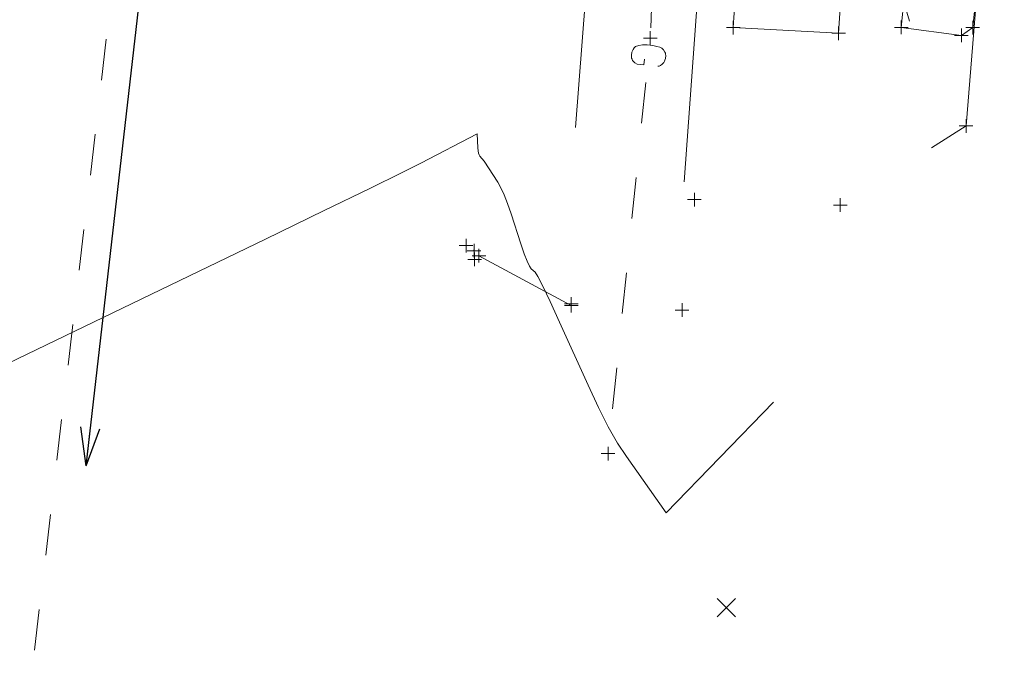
# Model space of a CAD drawing. Extents: x 1620613 to 1693141, y 557269 to 607790.
# Tile 954 of 1056: x 1620939 to 1620975, y 607245 to 607269. Entities that reach past the tile are written whole.
import ezdxf

# ---------------------------------------------------------------- set-up
doc = ezdxf.new("R2010")
doc.units = 0
doc.header["$LTSCALE"] = 10
doc.header["$MEASUREMENT"] = 0
for name, pattern in [('DGN Style 1', [4.415544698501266, 0.007346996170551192, -4.408197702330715]), ('DGN Style 3', [10.28579463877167, 7.346996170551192, -2.938798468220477]), ('DGN Style 4', [11.762540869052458, 5.877596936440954, -2.938798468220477, 0.007346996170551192, -2.938798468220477]), ('DGN Style 5', [5.142897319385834, 2.204098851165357, -2.938798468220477])]:
    doc.linetypes.add(name, pattern=pattern)
for name, color, linetype, lineweight in [('DR_X_Text', 7, 'Continuous', 0), ('DT_X_Contour_Minor', 136, 'DGN Style 3', 0), ('PV_X_COP', 4, 'DGN Style 4', 0), ('PV_X_Curb', 120, 'DGN Style 1', 0), ('PV_X_Driveway', 7, 'DGN Style 5', 0), ('PV_X_Parking_Lot', 7, 'DGN Style 5', 0), ('PV_X_Walk', 120, 'DGN Style 5', 0), ('RD_X_Concrete_Pad', 9, 'DGN Style 5', 0), ('SV_X_Random_Point (Construction)', 7, 'Continuous', 0), ('UT_X_Gas', 2, 'Continuous', 0), ('UT_X_Sanitary_Line', 3, 'Continuous', 0)]:
    doc.layers.add(name, color=color, linetype=linetype, lineweight=lineweight)
doc.layers.add('PM_X_Surveyed_Line', color=1, linetype='Continuous', lineweight=30, plot=False)
doc.layers.add('SV_X_Shot_Marker (Construction)', color=2, linetype='Continuous', lineweight=0, transparency=0.5)
doc.styles.get("Standard").update_dxf_attribs({"font": 'arial.ttf'})
doc.styles.add('Style-Arial', font='arial.ttf')
doc.dimstyles.get("Standard").update_dxf_attribs({"dimtxt": 0.18, "dimasz": 0.18, "dimexe": 0.18, "dimexo": 0.0625, "dimgap": 0.09, "dimtad": 0, "dimtih": 1, "dimtoh": 1, "dimdec": 4, "dimzin": 0, "dimdsep": 46, "dimtxsty": 'Standard', "dimcen": 0.09, "dimadec": 0, "dimazin": 0, "dimtfac": 1, "dimtdec": 4, "dimtofl": 0, "dimtmove": 0, "dimatfit": 3, "dimfxl": 1, "dimtolj": 1, "dimtzin": 0, "dimarcsym": 0})

# ---------------------------------------------------------------- blocks, each defined once
blk = doc.blocks.new('SVPT_397')
at = {"layer": 'SV_X_Shot_Marker (Construction)', "transparency": 33554495}
for p, q in [((-0.02499999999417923, 0), (0.02499999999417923, 0)), ((0, 0.02500000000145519), (0, -0.02500000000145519))]:
    blk.add_line(p, q, dxfattribs=at)
blk.add_point((0, 0), dxfattribs=at)
blk = doc.blocks.new('SVPT_398')
at = {"layer": 'SV_X_Shot_Marker (Construction)', "transparency": 33554495}
for p, q in [((-0.02499999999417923, 0), (0.02499999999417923, 0)), ((0, 0.02500000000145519), (0, -0.02499999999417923))]:
    blk.add_line(p, q, dxfattribs=at)
blk.add_point((0, 0), dxfattribs=at)
blk = doc.blocks.new('SVPT_426')
at = {"layer": 'SV_X_Shot_Marker (Construction)', "transparency": 33554495}
for p, q in [((-0.02499999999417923, 7.275957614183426e-12), (0.02499999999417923, 7.275957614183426e-12)), ((0, 0.02500000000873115), (0, -0.02499999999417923))]:
    blk.add_line(p, q, dxfattribs=at)
blk.add_point((0, 7.275957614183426e-12), dxfattribs=at)
blk = doc.blocks.new('SVPT_427')
at = {"layer": 'SV_X_Shot_Marker (Construction)', "transparency": 33554495}
for p, q in [((-0.02499999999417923, 7.275957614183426e-12), (0.02499999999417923, 7.275957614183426e-12)), ((0, 0.02500000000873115), (0, -0.02499999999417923))]:
    blk.add_line(p, q, dxfattribs=at)
blk.add_point((0, 7.275957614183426e-12), dxfattribs=at)
blk = doc.blocks.new('SVPT_428')
at = {"layer": 'SV_X_Shot_Marker (Construction)', "transparency": 33554495}
for p, q in [((-0.02499999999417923, 0), (0.02500000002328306, 0)), ((0, 0.02500000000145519), (0, -0.02500000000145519))]:
    blk.add_line(p, q, dxfattribs=at)
blk.add_point((0, 0), dxfattribs=at)
blk = doc.blocks.new('SVPT_591')
at = {"layer": 'SV_X_Shot_Marker (Construction)', "transparency": 33554495}
for p, q in [((-0.02499999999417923, 0), (0.02500000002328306, 0)), ((0, 0.02500000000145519), (0, -0.02500000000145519))]:
    blk.add_line(p, q, dxfattribs=at)
blk.add_point((0, 0), dxfattribs=at)
blk = doc.blocks.new('SVPT_592')
at = {"layer": 'SV_X_Shot_Marker (Construction)', "transparency": 33554495}
for p, q in [((0, 0.02499999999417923), (0, -0.02500000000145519)), ((-0.02499999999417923, -7.275957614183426e-12), (0.02499999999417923, -7.275957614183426e-12))]:
    blk.add_line(p, q, dxfattribs=at)
blk.add_point((0, -7.275957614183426e-12), dxfattribs=at)
blk = doc.blocks.new('SVPT_593')
at = {"layer": 'SV_X_Shot_Marker (Construction)', "transparency": 33554495}
for p, q in [((-0.02499999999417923, 0), (0.02500000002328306, 0)), ((0, 0.02500000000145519), (0, -0.02500000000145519))]:
    blk.add_line(p, q, dxfattribs=at)
blk.add_point((0, 0), dxfattribs=at)
blk = doc.blocks.new('SVPT_594')
at = {"layer": 'SV_X_Shot_Marker (Construction)', "transparency": 33554495}
for p, q in [((-0.02499999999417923, 7.275957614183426e-12), (0.02499999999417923, 7.275957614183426e-12)), ((0, 0.02500000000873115), (0, -0.02499999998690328))]:
    blk.add_line(p, q, dxfattribs=at)
blk.add_point((0, 7.275957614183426e-12), dxfattribs=at)
blk = doc.blocks.new('SVPT_595')
at = {"layer": 'SV_X_Shot_Marker (Construction)', "transparency": 33554495}
for p, q in [((-0.02500000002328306, 0), (0.02499999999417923, 0)), ((0, 0.02500000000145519), (0, -0.02500000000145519))]:
    blk.add_line(p, q, dxfattribs=at)
blk.add_point((0, 0), dxfattribs=at)
blk = doc.blocks.new('SVPT_599')
at = {"layer": 'SV_X_Shot_Marker (Construction)', "transparency": 33554495}
for p, q in [((-0.02500000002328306, 0), (0.02499999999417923, 0)), ((0, 0.02500000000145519), (0, -0.02500000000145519))]:
    blk.add_line(p, q, dxfattribs=at)
blk.add_point((0, 0), dxfattribs=at)
blk = doc.blocks.new('SVPT_600')
at = {"layer": 'SV_X_Shot_Marker (Construction)', "transparency": 33554495}
for p, q in [((-0.02500000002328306, 7.275957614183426e-12), (0.02499999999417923, 7.275957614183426e-12)), ((0, 0.02500000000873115), (0, -0.02499999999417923))]:
    blk.add_line(p, q, dxfattribs=at)
blk.add_point((0, 7.275957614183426e-12), dxfattribs=at)
blk = doc.blocks.new('SVPT_601')
at = {"layer": 'SV_X_Shot_Marker (Construction)', "transparency": 33554495}
for p, q in [((0, 0.02499999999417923), (0, -0.02500000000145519)), ((-0.02499999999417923, -7.275957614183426e-12), (0.02499999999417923, -7.275957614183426e-12))]:
    blk.add_line(p, q, dxfattribs=at)
blk.add_point((0, -7.275957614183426e-12), dxfattribs=at)
blk = doc.blocks.new('X_84')
at = {"layer": 'SV_X_Random_Point (Construction)', "color": 7, "linetype": 'Continuous', "lineweight": 0, "transparency": 33554559}
for p, q in [((-0.03333333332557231, -0.03337499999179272), (0.03333333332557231, 0.03337500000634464)), ((-0.03333333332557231, 0.03337500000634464), (0.03333333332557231, -0.03337499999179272))]:
    blk.add_line(p, q, dxfattribs=at)
blk = doc.blocks.new('SVPT_631')
at = {"layer": 'SV_X_Shot_Marker (Construction)', "transparency": 33554495}
for p, q in [((-0.02500000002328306, 0), (0.02499999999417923, 0)), ((0, 0.02500000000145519), (0, -0.02500000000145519))]:
    blk.add_line(p, q, dxfattribs=at)
blk.add_point((0, 0), dxfattribs=at)
blk = doc.blocks.new('SVPT_632')
at = {"layer": 'SV_X_Shot_Marker (Construction)', "transparency": 33554495}
for p, q in [((-0.02499999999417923, 7.275957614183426e-12), (0.02499999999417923, 7.275957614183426e-12)), ((0, 0.02500000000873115), (0, -0.02499999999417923))]:
    blk.add_line(p, q, dxfattribs=at)
blk.add_point((0, 7.275957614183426e-12), dxfattribs=at)
blk = doc.blocks.new('*U1004')
at = {"layer": 'DT_X_Contour_Minor', "transparency": 33554559, "elevation": 4.200041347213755, "flags": 128}
blk.add_lwpolyline([(-96.22336860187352, -43.20187821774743), (-98.83551711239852, -44.36656229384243), (-100.7863270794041, -45.23588982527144), (-102.0757985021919, -45.80986081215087), (-102.7039313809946, -46.08847525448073), (-103.49716766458, -46.43763837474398), (-103.8822059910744, -46.6078454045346), (-104.4423937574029, -46.85659415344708), (-105.1777309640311, -47.18388462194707), (-106.0882176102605, -47.58971680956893), (-108.7497145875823, -48.7766582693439), (-109.7204571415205, -49.21103137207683), (-110.636562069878, -49.62394458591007), (-111.4980293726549, -50.01539791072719), (-112.3048590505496, -50.38539134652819), (-114.3835546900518, -51.34342732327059), (-115.0850853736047, -51.66601822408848), (-115.6306556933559, -51.91526394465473), (-116.0202656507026, -52.09116448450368), (-116.2539152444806, -52.19371984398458), (-116.6690336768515, -52.36940722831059), (-116.8056020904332, -52.42761993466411), (-116.9039685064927, -52.47049251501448), (-116.964132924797, -52.49802496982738), (-116.9860953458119, -52.51021729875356), (-116.9937258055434, -52.52227667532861), (-117.0315182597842, -52.54158077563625), (-117.139172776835, -52.59044854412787), (-117.31668935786, -52.66887998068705), (-117.564068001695, -52.77687508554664), (-118.5653958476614, -53.21236312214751), (-118.8595541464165, -53.34036441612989), (-118.9052104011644, -53.36028284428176), (-118.9605039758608, -53.38466316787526), (-118.8706173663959, -53.70012542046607), (-118.8479914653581, -53.77693716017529), (-118.8186365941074, -53.87217427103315), (-118.782552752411, -53.98583675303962), (-118.7397399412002, -54.11792460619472), (-118.5242458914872, -54.77732712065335), (-118.4891084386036, -54.7871437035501), (-118.4614396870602, -54.77870320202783), (-118.3934923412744, -54.74917458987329), (-118.2852664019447, -54.69855786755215), (-118.1367618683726, -54.62685303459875), (-117.6870449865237, -54.4075226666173), (-117.5326040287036, -54.33498436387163), (-117.4065688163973, -54.28186723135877), (-117.3089393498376, -54.24817126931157), (-117.2397156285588, -54.23389647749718), (-116.9829516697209, -54.21259684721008), (-117.0539352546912, -54.31675119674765), (-117.0786420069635, -54.34466810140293), (-117.1223407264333, -54.38378123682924), (-117.1850314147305, -54.43409060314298), (-117.2667140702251, -54.49559620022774), (-117.5098571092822, -54.67453943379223), (-117.5959745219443, -54.76049999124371), (-117.6719694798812, -54.88417423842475), (-117.7378419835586, -55.04556217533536), (-117.7935920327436, -55.24466380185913), (-118.030139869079, -56.26180333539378), (-118.0757583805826, -56.74708495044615), (-118.080108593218, -56.85710330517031), (-118.073608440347, -56.979180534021), (-118.0562579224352, -57.11331663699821), (-118.0280570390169, -57.25951161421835), (-117.9383875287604, -57.66544338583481), (-117.9134189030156, -57.80526040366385), (-117.9057651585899, -57.92026262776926), (-117.9154262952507, -58.0104500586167), (-117.9424023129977, -58.07582269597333), (-118.0374248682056, -58.2170633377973), (-118.1090996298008, -58.44151573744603), (-118.2528569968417, -59.0089424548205), (-118.4686969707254, -59.91934349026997), (-118.7566195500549, -61.17271884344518), (-119.620523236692, -64.97235220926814), (-119.9738335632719, -66.31970838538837), (-120.3858367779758, -67.51205189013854), (-120.8565328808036, -68.54938272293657), (-121.3859218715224, -69.43170088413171), (-122.8758830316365, -71.5778657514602), (-123.3191968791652, -72.37585543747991), (-123.5316675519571, -73.16020084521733), (-123.5132950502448, -73.93090197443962), (-123.2640793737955, -74.68795882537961), (-122.2917133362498, -76.68858472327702), (-122.128626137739, -77.44562431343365), (-122.3686390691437, -78.21627366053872), (-123.011752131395, -79.00053276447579), (-124.0579653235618, -79.79840162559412), (-127.3853340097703, -81.94419826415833), (-128.4725309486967, -82.65198024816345), (-129.238595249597, -83.1659787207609), (-129.6835269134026, -83.48619368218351), (-129.8073259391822, -83.61262513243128), (-129.6357452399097, -83.75047704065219), (-130.0487282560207, -84.5717818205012), (-130.1623603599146, -84.85174825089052), (-130.3262639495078, -85.33965977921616), (-130.5404390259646, -86.03551640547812), (-130.8048855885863, -86.93931812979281), (-131.5771050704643, -89.62671619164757), (-131.8457746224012, -90.56085630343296), (-132.072618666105, -91.34772809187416), (-132.2576372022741, -91.98733155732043), (-132.4008302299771, -92.47966669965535), (-132.7269109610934, -93.59620264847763), (-132.8577210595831, -93.94406209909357), (-133.0055908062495, -94.15023848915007), (-133.1705202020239, -94.21473181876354), (-133.3525092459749, -94.13754208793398), (-133.8605595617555, -93.74279205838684), (-134.0302048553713, -93.61089110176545), (-134.1581029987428, -93.51125075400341), (-134.2442539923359, -93.44387101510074), (-134.2886578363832, -93.40875188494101), (-134.3514052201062, -93.3581150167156), (-134.5331676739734, -93.26240510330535), (-135.0313944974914, -93.01325301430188), (-135.8460856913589, -92.61065874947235), (-136.9772412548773, -92.054622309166), (-140.4156085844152, -90.3672689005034), (-141.3755000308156, -90.08951491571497), (-141.6763988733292, -90.52176801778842), (-141.3183051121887, -91.66402820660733), (-140.3012187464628, -93.51629548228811), (-136.710331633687, -99.402350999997), (-135.6594249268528, -101.1791404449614), (-135.1998701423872, -102.0949671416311), (-135.3316672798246, -102.149831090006), (-136.054816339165, -101.3437322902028), (-138.7716830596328, -98.04618515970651), (-139.806429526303, -97.1407427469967), (-140.8730188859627, -96.89757585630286), (-141.9714511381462, -97.31668448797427), (-143.1017262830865, -98.3980686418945), (-146.1582505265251, -102.1647937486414), (-146.8669333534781, -103.6613737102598), (-146.7005886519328, -105.3260697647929), (-145.659216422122, -107.1588819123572), (-143.7428166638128, -109.1598101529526), (-137.4657139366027, -114.7197735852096), (-135.3540594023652, -116.7732230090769), (-133.7269228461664, -118.7635987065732), (-132.5843042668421, -120.6909006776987), (-131.9262036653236, -122.5551289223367), (-130.817292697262, -127.4423059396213), (-130.4726980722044, -129.2750343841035), (-130.2705974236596, -131.1078369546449), (-130.2109907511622, -132.9407136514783), (-130.2938780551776, -134.7736644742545), (-130.7049028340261, -139.6616321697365), (-130.8366874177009, -141.2643809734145), (-130.9237725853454, -142.4066516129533), (-130.9661583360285, -143.0884440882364), (-130.9638446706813, -143.309758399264), (-130.8980756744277, -143.2859590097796), (-130.8652280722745, -143.2856781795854), (-130.8160120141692, -143.3026852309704), (-130.7504274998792, -143.3369801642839), (-130.6684745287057, -143.3885629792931), (-130.4281086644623, -143.5491676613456), (-130.3455969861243, -143.5800284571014), (-130.2783363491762, -143.5521573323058), (-130.2263267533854, -143.4655542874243), (-130.1895681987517, -143.3202193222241), (-130.1118801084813, -142.8543501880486), (-130.0862862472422, -142.701119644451), (-130.0677707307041, -142.59082986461), (-130.0563335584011, -142.5234808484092), (-130.0519747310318, -142.4990725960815), (-130.0497889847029, -142.4912382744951), (-129.9800895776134, -142.253252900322), (-129.7726306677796, -141.5451725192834), (-129.4274122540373, -140.3669971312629), (-128.9444343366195, -138.7187267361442), (-127.4728138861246, -133.6965456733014), (-126.9190708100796, -131.7867399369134), (-126.361556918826, -129.8239585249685), (-125.8002722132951, -127.8082014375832), (-125.2352166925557, -125.7394686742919), (-123.7233742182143, -120.1522137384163), (-123.2308181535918, -118.2985960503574), (-122.8870318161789, -116.9281841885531), (-122.6920152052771, -116.0409781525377), (-122.6457683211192, -115.6369779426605), (-122.7208029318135, -115.2039184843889), (-122.7445763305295, -115.029297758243), (-122.7596205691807, -114.830230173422), (-122.7659356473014, -114.606715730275), (-122.7635215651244, -114.3587544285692), (-122.7454451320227, -113.6649284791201), (-122.7466323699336, -113.4334266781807), (-122.7637514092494, -113.2592907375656), (-122.7968022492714, -113.1425206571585), (-122.8457848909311, -113.0831164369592), (-123.1115447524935, -112.9397504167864), (-122.7555425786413, -112.401306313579), (-122.6652076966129, -112.2529821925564), (-122.5467754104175, -112.0387715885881), (-122.4002457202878, -111.7586745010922), (-122.2256186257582, -111.4126909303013), (-121.3451315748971, -109.6443658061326), (-121.2918677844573, -109.0249474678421), (-121.2752913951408, -108.9095358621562), (-121.2483895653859, -108.8287660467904), (-121.2111622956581, -108.7826380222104), (-121.1636095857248, -108.7711517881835), (-121.0230351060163, -108.7867108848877), (-120.9438386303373, -108.7428516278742), (-120.8116800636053, -108.5996045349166), (-120.626559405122, -108.3569696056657), (-120.3884766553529, -108.0149468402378), (-119.1538456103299, -106.186935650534), (-117.4204263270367, -103.3772924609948), (-117.0851272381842, -102.8378041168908), (-116.8221239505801, -102.4234718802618), (-116.6314164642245, -102.134295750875), (-116.5130047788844, -101.9702757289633), (-116.2936346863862, -101.6997638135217), (-116.2140272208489, -101.6109450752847), (-116.1397323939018, -101.5473727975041), (-116.0707502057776, -101.5090469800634), (-116.0070806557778, -101.4959676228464), (-115.7223522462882, -101.493839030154), (-114.4774847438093, -100.1971455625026), (-114.1754047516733, -99.9136149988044), (-113.8026794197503, -99.6187490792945), (-113.3593087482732, -99.31254780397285), (-112.8452927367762, -98.99501117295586), (-111.3803895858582, -98.13313301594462), (-110.8733388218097, -97.85902343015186), (-110.4508638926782, -97.68310329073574), (-110.1129647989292, -97.60537259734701), (-109.8596415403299, -97.62583135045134), (-109.2968806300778, -97.81130728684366), (-109.1072797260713, -97.8670453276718), (-108.9605476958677, -97.89515249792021), (-108.8566845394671, -97.89562879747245), (-108.7956902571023, -97.86847422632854), (-108.6110776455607, -97.67728086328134), (-102.224701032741, -102.1445768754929), (-100.8673543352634, -103.0849691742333), (-99.5323327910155, -103.9915906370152), (-98.21963640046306, -104.8644412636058), (-96.9292651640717, -105.7035210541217), (-90.95962475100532, -109.5404281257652), (-79.7587043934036, -104.1315568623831), (-77.60322949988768, -103.0886371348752), (-75.93719925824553, -102.2779656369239), (-74.76061366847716, -101.6995423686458), (-74.07347273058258, -101.3533673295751), (-72.00885254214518, -100.2797963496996), (-71.987460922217, -100.7981630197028), (-71.97926185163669, -100.9002154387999), (-71.96383247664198, -100.9842155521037), (-71.94117279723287, -101.0501633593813), (-71.91128281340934, -101.098058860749), (-71.75492551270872, -101.2794491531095), (-71.25896938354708, -102.0535164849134), (-71.1491580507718, -102.2499705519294), (-71.03227667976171, -102.5075896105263), (-70.90832526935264, -102.8263736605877), (-70.7773038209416, -103.2063227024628), (-70.4184865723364, -104.301073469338), (-70.29387625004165, -104.6662651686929), (-70.18915822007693, -104.9407771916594), (-70.1043324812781, -105.1246095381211), (-70.03939903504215, -105.2177622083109), (-69.89276623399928, -105.3452630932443), (-69.7958437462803, -105.4951259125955), (-69.61505088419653, -105.8490887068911), (-69.35038764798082, -106.4071514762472), (-69.00185403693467, -107.1693142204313), (-67.9606039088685, -109.4738815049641), (-67.58006491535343, -110.2851750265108), (-67.21938553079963, -110.9906301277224), (-66.87856575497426, -111.5902468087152), (-66.55760558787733, -112.0840250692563), (-65.10613056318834, -114.1413673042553), (-52.29855737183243, -100.9220238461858), (-49.94687003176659, -98.45413495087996), (-48.3807679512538, -96.71590117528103), (-47.60025113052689, -95.70732251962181), (-47.60531956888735, -95.42839898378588), (-48.66628241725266, -95.65747638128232), (-49.16478677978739, -95.7651107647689), (-49.86457773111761, -95.9162058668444), (-50.7656552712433, -96.1107616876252), (-51.86801939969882, -96.34877822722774), (-55.07603919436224, -97.04143662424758), (-55.98578842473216, -96.87017405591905), (-56.30902126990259, -95.83689255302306), (-56.04573772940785, -93.94159211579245), (-55.19593780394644, -91.18427274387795), (-52.1477828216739, -82.68206250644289), (-51.14409791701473, -79.88378008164), (-50.41915943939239, -77.8655904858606), (-49.9729673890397, -76.62749371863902), (-49.80552176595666, -76.16948978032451), (-49.73066200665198, -75.98826971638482), (-49.70283106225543, -75.9172727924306), (-49.67548304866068, -75.8401970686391), (-49.64861796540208, -75.7570425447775), (-49.62223581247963, -75.66780922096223), (-49.552527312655, -75.42174862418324), (-49.39578915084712, -75.0205741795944), (-48.97785604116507, -74.00159629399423), (-48.29872798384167, -72.36481496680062), (-47.35840497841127, -70.11023019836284), (-42.36077607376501, -58.14729324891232), (-43.47307862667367, -56.30959303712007), (-43.67243989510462, -55.93091762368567), (-43.79382260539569, -55.58247718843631), (-43.83722675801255, -55.26427173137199), (-43.80265235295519, -54.97630125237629), (-43.60648252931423, -54.24869327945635), (-43.48672982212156, -53.94983145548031), (-43.27459906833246, -53.59895196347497), (-42.97009026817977, -53.19605480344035), (-42.57320342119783, -52.74113997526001), (-41.39166776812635, -51.45867687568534), (-40.98036122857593, -51.02221479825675), (-40.63259335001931, -50.6746758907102), (-40.34836413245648, -50.41606015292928), (-40.12767357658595, -50.24636758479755), (-39.62388364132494, -49.91241829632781), (-39.40319486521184, -49.79165199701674), (-39.11897098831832, -49.67981506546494), (-38.77121201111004, -49.57690750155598), (-38.35991793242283, -49.48292930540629), (-37.17842025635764, -49.24422660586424), (-36.76663632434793, -49.16578680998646), (-36.41740778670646, -49.10949444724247), (-36.13073464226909, -49.07534951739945), (-35.90661689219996, -49.06335202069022), (-35.00669664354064, -49.05904104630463), (-30.57442575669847, -42.80650756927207), (-29.7412942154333, -41.62850632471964), (-29.14144425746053, -40.77415979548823), (-28.77487588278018, -40.24346798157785), (-28.64158909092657, -40.03643088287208), (-28.59719975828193, -39.91587157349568), (-28.57882474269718, -39.87516020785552), (-28.5569916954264, -39.84344559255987), (-28.53170061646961, -39.82072772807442), (-28.50295150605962, -39.8070066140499), (-28.36072025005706, -39.76396716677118), (-28.4224679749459, -39.70061054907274), (-28.43650541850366, -39.68668754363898), (-28.45215443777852, -39.67207136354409), (-28.46941503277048, -39.65676200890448), (-28.48828720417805, -39.64075947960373), (-28.54076176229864, -39.59716183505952), (-28.5603014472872, -39.5837610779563), (-28.57956458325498, -39.57625703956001), (-28.5985511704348, -39.5746497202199), (-28.61726120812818, -39.57893911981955), (-28.66678591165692, -39.59823981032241), (-28.78978548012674, -39.53566571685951), (-29.12164065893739, -39.33346791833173), (-29.66235144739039, -38.99164641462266), (-30.41191784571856, -38.51020120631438), (-32.6892357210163, -37.0401823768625), (-33.44445817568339, -36.55303481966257), (-34.00213713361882, -36.19410626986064), (-34.36227259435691, -35.96339672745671), (-34.52486455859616, -35.8609061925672), (-34.69505179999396, -35.75855677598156), (-34.75413815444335, -35.72352555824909), (-34.80375678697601, -35.69519396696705), (-34.84390769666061, -35.67356200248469), (-34.87459088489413, -35.65862966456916), (-34.94378908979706, -35.62774293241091), (-35.19816077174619, -35.44923087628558), (-35.90937716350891, -34.93685975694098), (-37.07743826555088, -34.09062957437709), (-38.70234407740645, -32.91054032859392), (-43.64455252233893, -29.31849025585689), (-45.28346988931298, -28.10210869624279), (-46.49356565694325, -27.14700157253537), (-47.27483982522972, -26.45316888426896), (-47.62729239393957, -26.02061063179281), (-47.99540377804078, -25.21548787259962), (-48.12341002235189, -24.94369558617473), (-48.23134521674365, -24.7321607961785), (-48.31920936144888, -24.58088350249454), (-48.38700245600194, -24.48986370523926), (-48.5410226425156, -24.32748757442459), (-48.60362407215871, -24.2689035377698), (-48.67591322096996, -24.21493352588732), (-48.75789008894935, -24.16557753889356), (-48.84955467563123, -24.12083557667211), (-49.10691053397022, -24.00767571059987), (-49.19329045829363, -23.96752760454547), (-49.25941333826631, -23.93195318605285), (-49.30527917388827, -23.90095245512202), (-49.33088796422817, -23.87452541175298), (-49.37216867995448, -23.81015154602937), (-49.38132150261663, -23.78628384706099), (-49.37781943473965, -23.76296114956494), (-49.36166247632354, -23.74018345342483), (-49.33285062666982, -23.71795075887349), (-49.16886724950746, -23.61546985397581), (-49.29382757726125, -23.58676631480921), (-49.32027779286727, -23.58199741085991), (-49.34607401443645, -23.57999221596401), (-49.37121624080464, -23.58075072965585), (-49.39570447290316, -23.58427295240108), (-49.50845690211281, -23.60715864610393), (-49.52453555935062, -23.48457105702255), (-49.53888365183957, -23.47906087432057), (-49.5488540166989, -23.47615679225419), (-49.57261592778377, -23.46980605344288), (-49.61016938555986, -23.4600086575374), (-49.66151439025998, -23.44676460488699), (-49.81682313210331, -23.40685158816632), (-49.87470981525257, -23.37718148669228), (-49.93188830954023, -23.31810594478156), (-49.98835861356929, -23.22962496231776), (-50.04412072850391, -23.11173853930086), (-50.30269148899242, -22.49298920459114), (-50.16269719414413, -22.40625934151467), (-50.14231197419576, -22.39283598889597), (-50.14115386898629, -22.38973587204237), (-50.15922287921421, -22.39695899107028), (-50.19651900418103, -22.41450534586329), (-50.32161149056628, -22.47505994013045), (-50.40044725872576, -22.51328965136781), (-50.54313519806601, -22.58256283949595), (-50.74967530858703, -22.68287950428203), (-51.02006759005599, -22.81423964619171), (-51.82624990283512, -23.20592466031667), (-52.09115642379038, -23.33302180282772), (-52.28123925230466, -23.42054946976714), (-52.39649838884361, -23.46850766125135), (-52.43693383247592, -23.47689637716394), (-52.44499675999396, -23.44650698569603), (-52.46395027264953, -23.44401802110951), (-52.51476361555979, -23.45934317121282), (-52.59743678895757, -23.49248243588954), (-52.71196979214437, -23.54343581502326), (-53.05987090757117, -23.70306364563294), (-53.24353116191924, -23.7901789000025), (-53.53358608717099, -23.93180379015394), (-53.93003568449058, -24.12793831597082), (-54.43287995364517, -24.37858247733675), (-55.91565756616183, -25.11964642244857), (-56.40803767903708, -25.36561182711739), (-56.77309480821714, -25.54771008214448), (-57.01082895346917, -25.66594118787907), (-57.12124011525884, -25.72030514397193), (-57.24590590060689, -25.7801194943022), (-57.31158274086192, -25.81100323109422), (-57.41511392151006, -25.85879367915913), (-57.55649944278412, -25.92349083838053), (-57.73573930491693, -26.00509470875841), (-58.26418472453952, -26.24524731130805), (-58.80423833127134, -26.48757003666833), (-60.02806508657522, -27.03442376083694), (-61.93566499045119, -27.8858084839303), (-64.52703804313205, -29.041724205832), (-72.34906371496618, -32.5302074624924), (-74.94365747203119, -33.68748772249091), (-76.86091948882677, -34.54296606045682), (-78.1008497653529, -35.09664247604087), (-78.66344830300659, -35.34851696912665), (-79.26060208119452, -35.61777972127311), (-79.50870100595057, -35.72971519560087), (-79.80513244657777, -35.86357455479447), (-80.14989640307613, -36.01935779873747), (-80.54299287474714, -36.19706492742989), (-81.65569348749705, -36.70018245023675), (-82.38865059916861, -37.0293131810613), (-83.75299647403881, -37.63936723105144), (-85.74873111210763, -38.53034460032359), (-88.37585451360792, -39.70224528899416), (-96.22336860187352, -43.20187821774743)], dxfattribs=at)
blk = doc.blocks.new('SVPT_1050')
at = {"layer": 'SV_X_Shot_Marker (Construction)', "transparency": 33554495}
for p, q in [((2.91038304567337e-11, 0.02499999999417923), (2.91038304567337e-11, -0.02500000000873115)), ((-0.0249999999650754, -7.275957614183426e-12), (0.02500000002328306, -7.275957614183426e-12))]:
    blk.add_line(p, q, dxfattribs=at)
blk.add_point((2.91038304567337e-11, -7.275957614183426e-12), dxfattribs=at)
blk = doc.blocks.new('SVPT_1051')
at = {"layer": 'SV_X_Shot_Marker (Construction)', "transparency": 33554495}
for p, q in [((-0.0249999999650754, 0), (0.02500000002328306, 0)), ((2.91038304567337e-11, 0.02500000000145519), (2.91038304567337e-11, -0.02500000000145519))]:
    blk.add_line(p, q, dxfattribs=at)
blk.add_point((2.91038304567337e-11, 0), dxfattribs=at)
blk = doc.blocks.new('TerminatorOpen_0.5')
at = {"color": 0, "linetype": 'ByBlock', "lineweight": -2}
for q in [(-1, 0.25), (-1, 0), (-1, -0.25)]:
    blk.add_line((0, 0), q, dxfattribs=at)

msp = doc.modelspace()

# ---------------------------------------------------------------- linework, layer by layer
at = {"layer": 'PM_X_Surveyed_Line', "extrusion": (0.6531616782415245, -0.06409822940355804, 0.7545006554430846), "elevation": 1020605.513725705, "flags": 128}
msp.add_lwpolyline([(762734.4415175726, -1171709.344861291), (762710.2611747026, -1171710.17158229), (762685.4787779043, -1171710.479763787), (762663.8953154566, -1171710.578337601), (762641.1573022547, -1171711.145301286), (762616.6546980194, -1171711.478034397), (762591.303088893, -1171711.485589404), (762566.3056551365, -1171711.534400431), (762541.6559533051, -1171711.578955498), (762518.3574970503, -1171711.385161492), (762489.3354896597, -1171710.837168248)], dxfattribs=at)
at = {"layer": 'PV_X_COP', "extrusion": (0.7938706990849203, -0.0791484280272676, 0.6029136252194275), "elevation": 1239386.941335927, "flags": 128}
msp.add_lwpolyline([(764895.0615285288, -935300.3740026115), (764917.5906198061, -935300.8099700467), (764942.2459636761, -935301.2133780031), (764966.7853739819, -935301.2683036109), (764996.5705035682, -935301.1899899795), (765019.8871979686, -935301.0499512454), (765044.4361161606, -935300.6724676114), (765066.2855157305, -935300.2668285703), (765095.2024054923, -935299.7304273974), (765118.8510685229, -935299.4598946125), (765139.3405291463, -935299.1475559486)], dxfattribs=at)
at = {"layer": 'PV_X_Curb', "extrusion": (0.9550614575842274, -0.10317415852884, 0.2778717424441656), "elevation": 1485751.995201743, "flags": 128}
msp.add_lwpolyline([(777845.0765974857, -428675.7788695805), (777862.5367003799, -428675.5495469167), (777889.8435856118, -428675.2407146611), (777909.3201344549, -428675.1562496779), (777915.6177287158, -428674.8581172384), (777919.4305503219, -428674.3697627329)], dxfattribs=at)
at = {"layer": 'PV_X_Curb', "extrusion": (0.9662060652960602, -0.1001686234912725, 0.2375122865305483), "elevation": 1505599.205168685, "flags": 128}
msp.add_lwpolyline([(771015.9367837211, -367047.7873085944), (771030.8887784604, -367048.2717834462), (771051.6982764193, -367048.2590811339), (771079.7003074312, -367048.2772278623), (771128.300957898, -367047.7265569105), (771133.5685397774, -367047.664124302), (771157.5444363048, -367047.1783943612), (771175.2033181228, -367046.8709057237), (771175.6695625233, -367046.7736197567), (771193.0627573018, -367046.5451021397), (771220.2530758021, -367046.2291978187), (771239.6468454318, -367046.2175175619), (771245.8754436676, -367046.0538734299), (771249.4822253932, -367046.0556066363)], dxfattribs=at)
at = {"layer": 'PV_X_Driveway', "extrusion": (-0.02671233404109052, 0.01441042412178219, 0.9995392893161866), "elevation": -33494.28802063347, "flags": 128}
msp.add_lwpolyline([(-1304057.727561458, 1137794.720082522), (-1304057.727561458, 1137798.555157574)], dxfattribs=at)
at = {"layer": 'PV_X_Parking_Lot', "elevation": 1055.015216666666, "flags": 128}
msp.add_lwpolyline([(1620965.181100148, 607279.0989107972), (1620970.720900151, 607278.6123107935), (1620974.694900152, 607274.7298107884), (1620973.922000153, 607265.339310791), (1620969.322000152, 607262.4432107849), (1620963.990900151, 607262.646610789)], dxfattribs=at)
at = {"layer": 'PV_X_Walk', "extrusion": (0.6344131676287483, -0.05991897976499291, 0.7706683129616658), "elevation": 992786.8843767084, "flags": 128}
msp.add_lwpolyline([(757064.4929667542, -1199010.730624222), (757058.2885046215, -1199011.07633357), (757032.401408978, -1199011.722939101), (757006.5620843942, -1199012.336164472), (756986.3589563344, -1199012.896212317), (756961.4825017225, -1199013.503792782), (756943.7299948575, -1199013.793851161), (756917.5012553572, -1199013.621453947), (756892.4390145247, -1199013.513868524), (756864.9226930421, -1199013.208829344), (756838.4281546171, -1199012.969308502), (756801.7305307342, -1199012.769584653)], dxfattribs=at)
at = {"layer": 'PV_X_Walk', "extrusion": (0.5078065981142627, -0.04544242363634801, 0.8602717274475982), "elevation": 796445.4491214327, "flags": 128}
msp.add_lwpolyline([(749396.2928474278, -1341811.796906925), (749392.4629271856, -1341812.101873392), (749366.7019576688, -1341811.966524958), (749339.4698251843, -1341811.855090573), (749340.8853327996, -1341814.353333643), (749320.386770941, -1341814.676936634), (749295.6160135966, -1341815.209750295), (749277.8807731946, -1341815.716207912), (749251.8215282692, -1341815.226879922), (749226.9230582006, -1341815.081133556), (749198.3664124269, -1341814.545352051), (749172.2621779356, -1341814.012002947), (749136.0320207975, -1341814.128049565)], dxfattribs=at)
at = {"layer": 'RD_X_Concrete_Pad'}
msp.add_polyline3d([(1620971.783500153, 607271.301910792, 1054.772599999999), (1620971.550000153, 607268.9419107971, 1054.9057), (1620973.750400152, 607268.6485107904, 1054.926), (1620974.16530014, 607268.933010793, 1054.936099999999), (1620974.359000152, 607270.785310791, 1054.826799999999), (1620974.050200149, 607271.074010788, 1054.870400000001)], close=True, dxfattribs=at)
msp.add_3dface([(1620965.406000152, 607268.935610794, 1055.075900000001), (1620969.25970015, 607268.7263107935, 1055.126099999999), (1620969.500300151, 607272.6009107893, 1055.202700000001), (1620965.662400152, 607272.84421079, 1055.226200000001)], dxfattribs=at)
at = {"layer": 'UT_X_Gas', "linetype": 'Continuous'}
for p, q in [((1620962.449042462, 607270.4224627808, 1055.062169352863), (1620962.390523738, 607268.923767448, 1055.040081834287)), ((1620962.21148921, 607266.9326033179, 1055.01063723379), (1620962.059886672, 607265.4404474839, 1054.988554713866)), ((1620961.857749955, 607263.4509063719, 1054.959111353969), (1620961.706147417, 607261.9587505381, 1054.937028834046)), ((1620961.5040107, 607259.9692094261, 1054.907585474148), (1620961.352408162, 607258.4770535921, 1054.885502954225)), ((1620961.150271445, 607256.4875124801, 1054.856059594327), (1620960.998668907, 607254.9953566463, 1054.833977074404))]:
    msp.add_line(p, q, dxfattribs=at)
at = {"layer": 'UT_X_Gas', "linetype": 'Continuous', "lineweight": 0, "extrusion": (-0.001488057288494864, -0.01464628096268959, 0.999891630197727), "elevation": -10251.39044150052, "flags": 128}
msp.add_lwpolyline([(1620962.427239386, 607182.5050818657), (1620962.47727543, 607182.509966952), (1620962.529134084, 607182.5342986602), (1620962.583149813, 607182.5783497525), (1620962.648855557, 607182.6408448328), (1620962.673420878, 607182.6878884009), (1620962.687116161, 607182.726067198), (1620962.702953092, 607182.783813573), (1620962.714892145, 607182.9013115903), (1620962.709991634, 607182.9511958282), (1620962.703268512, 607182.9816334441), (1620962.687665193, 607183.022789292), (1620962.636875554, 607183.1070908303), (1620962.573226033, 607183.1629445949), (1620962.497886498, 607183.2003543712), (1620962.392245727, 607183.230873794), (1620962.237571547, 607183.2663755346), (1620962.031874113, 607183.2872765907), (1620961.864491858, 607183.2943151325), (1620961.733146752, 607183.2680908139), (1620961.609679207, 607183.2212808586), (1620961.565546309, 607183.1763789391), (1620961.520410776, 607183.1216096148), (1620961.470292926, 607183.0178068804), (1620961.459356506, 607182.9101762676), (1620961.467987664, 607182.8004040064), (1620961.483590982, 607182.7592481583), (1620961.499194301, 607182.7180923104), (1620961.534380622, 607182.6749466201), (1620961.589149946, 607182.6298110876), (1620961.673369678, 607182.5816830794), (1620961.918081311, 607182.5568177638), (1620961.938982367, 607182.7625151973)], dxfattribs=at)
at = {"layer": 'UT_X_Sanitary_Line', "linetype": 'Continuous'}
for p, q in [((1620942.313158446, 607267.0188167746, 1055.323150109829), (1620942.488213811, 607268.5085665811, 1055.324214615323)), ((1620941.904695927, 607263.5427338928, 1055.320666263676), (1620942.079751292, 607265.0324836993, 1055.32173076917)), ((1620941.496233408, 607260.066651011, 1055.318182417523), (1620941.671288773, 607261.5564008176, 1055.319246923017)), ((1620941.087770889, 607256.5905681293, 1055.31569857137), (1620941.262826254, 607258.0803179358, 1055.316763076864)), ((1620940.67930837, 607253.1144852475, 1055.313214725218), (1620940.854363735, 607254.604235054, 1055.314279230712)), ((1620940.270845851, 607249.6384023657, 1055.310730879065), (1620940.445901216, 607251.1281521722, 1055.311795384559)), ((1620939.862383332, 607246.1623194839, 1055.308247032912), (1620940.037438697, 607247.6520692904, 1055.309311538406))]:
    msp.add_line(p, q, dxfattribs=at)

# ---------------------------------------------------------------- block references
at = {"layer": 'DT_X_Contour_Minor', "transparency": 33554559}
msp.add_blockref('*U1004', (1621028.060791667, 607365.3311666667, 1050.599958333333), dxfattribs=at)
at = {"layer": 'SV_X_Random_Point (Construction)', "color": 7, "linetype": 'Continuous', "lineweight": 0, "transparency": 33554559, "xscale": 10, "yscale": 10, "zscale": 10}
msp.add_blockref('X_84', (1620965.15953304, 607247.7246875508, 1054.821815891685), dxfattribs=at)
at = {"layer": 'SV_X_Shot_Marker (Construction)', "transparency": 33554495, "xscale": 10, "yscale": 10, "zscale": 10}
for name, p in [('SVPT_594', (1620965.406000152, 607268.935610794, 1055.075900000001)), ('SVPT_599', (1620971.550000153, 607268.9419107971, 1054.9057)), ('SVPT_601', (1620974.16530014, 607268.933010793, 1054.936099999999)), ('SVPT_595', (1620969.25970015, 607268.7263107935, 1055.126099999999)), ('SVPT_600', (1620973.750400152, 607268.6485107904, 1054.926)), ('SVPT_1050', (1620962.376000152, 607268.5518107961, 1055.034599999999)), ('SVPT_591', (1620973.922000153, 607265.339310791, 1054.810099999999)), ('SVPT_593', (1620963.990900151, 607262.646610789, 1055.093799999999)), ('SVPT_592', (1620969.322000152, 607262.4432107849, 1054.900799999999)), ('SVPT_427', (1620955.639000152, 607260.9609107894, 1054.747099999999)), ('SVPT_428', (1620955.932000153, 607260.7744107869, 1054.7492)), ('SVPT_426', (1620955.954000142, 607260.4595107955, 1054.736200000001)), ('SVPT_631', (1620956.11070015, 607260.589610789, 1054.836400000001)), ('SVPT_398', (1620959.483000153, 607258.829010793, 1054.8787)), ('SVPT_632', (1620959.484400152, 607258.7696107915, 1054.9528)), ('SVPT_397', (1620963.538000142, 607258.6019107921, 1054.944400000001)), ('SVPT_1051', (1620960.832000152, 607253.3549107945, 1054.8097))]:
    msp.add_blockref(name, p, dxfattribs=at)

# ---------------------------------------------------------------- leaders
at = {"layer": 'DR_X_Text'}
msp.add_leader([(1620941.747500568, 607252.9094990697), (1620945.218499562, 607283.2435077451)], dimstyle='Standard', override={"dimscale": 10, "dimtxt": 0.14, "dimasz": 0.14, "dimgap": 0.07000000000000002, "dimtad": 1, "dimtxsty": 'Style-Arial', "dimldrblk": 'TerminatorOpen_0.5'}, dxfattribs=at)

doc.saveas('drawing.dxf')
